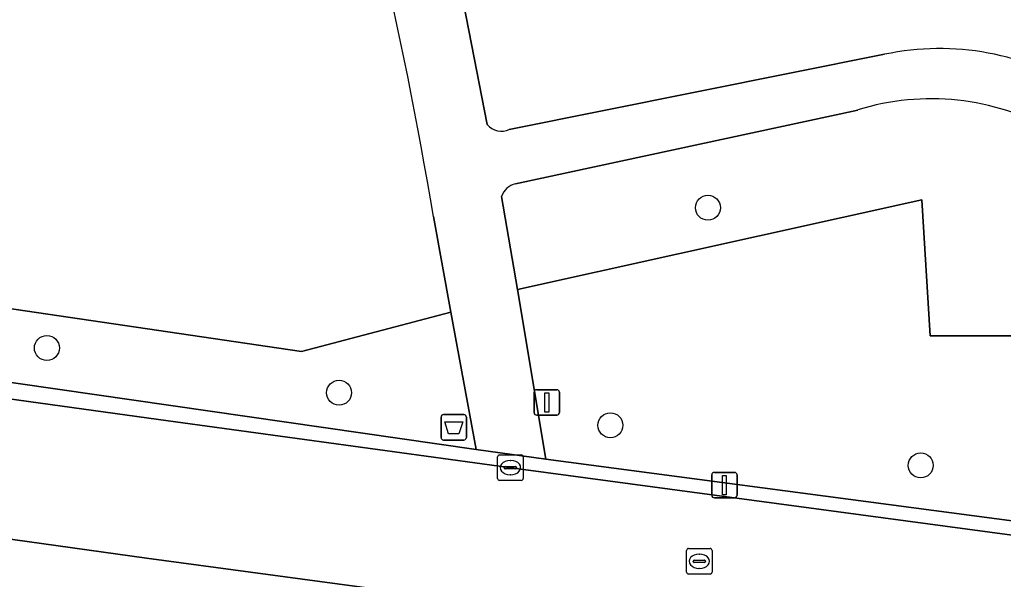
# Model space of a CAD drawing. Extents: x 161692 to 162379, y 380760 to 381678.
# Drawn here: x 162010.48 to 162049.01, y 380886.51 to 380908.44 of the extents above; entities that cross this region are included whole.
import ezdxf

# ---------------------------------------------------------------- set-up
doc = ezdxf.new("R2010")
doc.units = 0
for name, color, linetype in [('IMGEO_Afvalbak', 7, 'Continuous'), ('IMGEO_Boom', 7, 'Continuous'), ('IMGEO_Groenvoorziening', 7, 'Continuous'), ('IMGEO_Kolk', 7, 'Continuous'), ('IMGEO_Lichtmast', 7, 'Continuous'), ('IMGEO_Rijbaan_lokaal_open', 7, 'Continuous'), ('IMGEO_Rioolput', 7, 'Continuous'), ('IMGEO_Verkeersbordpaal', 7, 'Continuous'), ('IMGEO_Voetpad_gesloten', 7, 'Continuous'), ('IMGEO_Voetpad_open', 7, 'Continuous')]:
    doc.layers.add(name, color=color, linetype=linetype)

msp = doc.modelspace()

# ---------------------------------------------------------------- linework, layer by layer
at = {"layer": 'IMGEO_Afvalbak'}
for p, q in [((162026.991, 380892.064), (162026.991, 380892.864)), ((162026.991, 380892.864), (162026.991, 380892.064)), ((162027.091, 380892.964), (162027.881, 380892.964)), ((162027.881, 380892.964), (162027.091, 380892.964)), ((162027.981, 380892.864), (162027.981, 380892.064)), ((162027.981, 380892.064), (162027.981, 380892.864)), ((162027.881, 380891.964), (162027.091, 380891.964)), ((162027.091, 380891.964), (162027.881, 380891.964))]:
    msp.add_line(p, q, dxfattribs=at)
msp.add_lwpolyline([(162027.134, 380892.678), (162027.838, 380892.678), (162027.689, 380892.208), (162027.283, 380892.208), (162027.134, 380892.678)], dxfattribs=at)
for centre, start, end in [((162027.091, 380892.864), 90, 180), ((162027.091, 380892.864), 90, 180), ((162027.881, 380892.864), 0, 90), ((162027.881, 380892.864), 360, 90), ((162027.091, 380892.064), 180, 270), ((162027.091, 380892.064), 180, 270), ((162027.881, 380892.064), 270, 0), ((162027.881, 380892.064), 270, 0)]:
    msp.add_arc(centre, 0.1, start, end, dxfattribs=at)
at = {"layer": 'IMGEO_Boom'}
for centre in [(162037.445, 380901.07), (162011.551, 380895.573), (162022.995, 380893.82), (162033.624, 380892.546), (162045.778, 380890.973)]:
    msp.add_circle(centre, 0.489, dxfattribs=at)
at = {"layer": 'IMGEO_Groenvoorziening'}
for points in [[(161918.14, 380929.913), (161921.021, 380929.075), (161922.036, 380928.779), (161924.72, 380924.709), (161922.461, 380920.091), (161921.565, 380917.523), (161921.442, 380914.669), (161923.154, 380912.875), (161923.886, 380912.452), (161923.023, 380906.05), (161932.942, 380904.714), (161937.485, 380904.102), (161938.007, 380907.059), (161961.038, 380903.956), (161960.637, 380900.983), (161963.318, 380900.622), (161963.685, 380903.6), (161991.615, 380899.837), (162021.519, 380895.435), (162027.378, 380896.981), (162026.694, 380900.729)], [(162027.567, 380910.642), (162028.802, 380904.336)], [(162029.663, 380904.136), (162044.362, 380907.083)], [(162043.31, 380904.9), (162029.901, 380902.009)], [(162029.364, 380901.513), (162029.978, 380897.87), (162045.828, 380901.384)], [(162045.828, 380901.384), (162046.149, 380896.045), (162050.11, 380896.045), (162051.551, 380895.444), (162052.807, 380888.348), (162060.512, 380887.33), (162092.654, 380882.935), (162119.354, 380879.284), (162124.228, 380878.67), (162124.242, 380878.904), (162124.64, 380882.344), (162124.67, 380882.601)]]:
    msp.add_lwpolyline(points, dxfattribs=at)
for points in [[(162021.519, 380895.435), (161991.615, 380899.837), (161963.685, 380903.6), (161963.318, 380900.622), (162000, 380895.681), (162028.36, 380891.597), (162027.378, 380896.981)], [(162052.807, 380888.348), (162051.551, 380895.444), (162050.11, 380896.045), (162046.149, 380896.045), (162045.828, 380901.384), (162029.978, 380897.87), (162031.098, 380891.221), (162037.112, 380890.421)]]:
    msp.add_lwpolyline(points, close=True, dxfattribs=at)
for centre, radius, start, end in [((161850.32, 380871.091), 178.846, 9.53887, 16.67941), ((162046.517, 380896.949), 10.36, 56.8163, 102.0036), ((162046.19, 380895.713), 9.628, 60.265, 107.403), ((162029.353, 380904.756), 0.693, 217.2946, 296.551), ((162030.069, 380901.289), 0.74, 103.1192, 162.335)]:
    msp.add_arc(centre, radius, start, end, dxfattribs=at)
at = {"layer": 'IMGEO_Kolk'}
for p, q in [((162029.206, 380890.458), (162029.206, 380891.31)), ((162029.281, 380891.384), (162030.133, 380891.384)), ((162029.694, 380891.164), (162029.719, 380891.164)), ((162030.207, 380891.31), (162030.207, 380890.458)), ((162029.465, 380890.878), (162029.465, 380890.89)), ((162029.903, 380890.841), (162029.505, 380890.841)), ((162029.508, 380890.927), (162029.906, 380890.927)), ((162029.949, 380890.89), (162029.949, 380890.878)), ((162029.717, 380890.604), (162029.692, 380890.604)), ((162030.133, 380890.384), (162029.281, 380890.384))]:
    msp.add_line(p, q, dxfattribs=at)
for points in [[(162029.206, 380890.458), (162029.206, 380891.31)], [(162029.281, 380891.384), (162030.133, 380891.384)], [(162030.207, 380891.31), (162030.207, 380890.458)], [(162030.133, 380890.384), (162029.281, 380890.384)]]:
    msp.add_lwpolyline(points, dxfattribs=at)
for centre, radius, start, end in [((162029.283, 380891.308), 0.0765, 91.552, 178.448), ((162029.283, 380891.308), 0.0765, 91.552, 178.448), ((162030.131, 380891.308), 0.0765, 1.552, 88.448), ((162030.131, 380891.308), 0.0765, 1.552, 88.448), ((162029.505, 380890.887), 0.0403, 85.8775, 175.7526), ((162029.502, 380890.877), 0.0366, 178.938, 274.7102), ((162029.906, 380890.884), 0.043, 264.8664, 352.4533), ((162029.91, 380890.889), 0.0386, 1.7309, 96.639), ((162029.283, 380890.46), 0.0765, 181.552, 268.448), ((162029.283, 380890.46), 0.0765, 181.552, 268.448), ((162030.131, 380890.46), 0.0765, 271.552, 358.448), ((162030.131, 380890.46), 0.0765, 271.552, 358.448)]:
    msp.add_arc(centre, radius, start, end, dxfattribs=at)
for centre, major_axis, ratio, start_param, end_param in [((162029.693, 380890.884), (-0.387, 0.002), 0.722429, 4.712389, 7.853982), ((162029.718, 380890.884), (-0.39, 0.002), 0.717154, 1.570796, 4.712389)]:
    msp.add_ellipse(centre, major_axis=major_axis, ratio=ratio, start_param=start_param, end_param=end_param, dxfattribs=at)
at = {"layer": 'IMGEO_Lichtmast'}
for p, q in [((162037.594, 380889.799), (162037.594, 380890.599)), ((162037.594, 380890.599), (162037.594, 380889.799)), ((162037.694, 380890.699), (162038.484, 380890.699)), ((162038.484, 380890.699), (162037.694, 380890.699)), ((162038.584, 380890.599), (162038.584, 380889.799)), ((162038.584, 380889.799), (162038.584, 380890.599)), ((162038.484, 380889.699), (162037.694, 380889.699)), ((162037.694, 380889.699), (162038.484, 380889.699))]:
    msp.add_line(p, q, dxfattribs=at)
msp.add_lwpolyline([(162038.014, 380890.574), (162038.164, 380890.574), (162038.164, 380889.824), (162038.014, 380889.824), (162038.014, 380890.574)], dxfattribs=at)
for centre, start, end in [((162037.694, 380890.599), 90, 180), ((162037.694, 380890.599), 90, 180), ((162038.484, 380890.599), 0, 90), ((162038.484, 380890.599), 360, 90), ((162037.694, 380889.799), 180, 270), ((162037.694, 380889.799), 180, 270), ((162038.484, 380889.799), 270, 0), ((162038.484, 380889.799), 270, 0)]:
    msp.add_arc(centre, 0.1, start, end, dxfattribs=at)
at = {"layer": 'IMGEO_Rijbaan_lokaal_open'}
for points in [[(162030.224, 380890.812), (162015.929, 380892.766), (162007.423, 380893.947), (162000, 380894.945), (161985.053, 380896.954), (161959.395, 380900.457), (161942.172, 380902.766), (161924.816, 380905.114), (161917.572, 380906.053), (161914.984, 380906.421)], [(161926.795, 380899.251), (161936.308, 380898.026), (161944.061, 380896.924), (161956.808, 380895.209), (161965.406, 380894.138), (161979.071, 380892.215), (161985.853, 380891.358), (161999.742, 380889.435), (162000, 380889.402), (162006.746, 380888.546), (162015.459, 380887.335), (162028.357, 380885.604), (162029.317, 380885.51), (162045.248, 380883.311), (162045.673, 380883.228), (162048.989, 380882.779), (162066.177, 380880.475)], [(162058.39, 380887.022), (162030.224, 380890.812)]]:
    msp.add_lwpolyline(points, dxfattribs=at)
at = {"layer": 'IMGEO_Rioolput'}
for p, q in [((162036.682, 380887.714), (162037.534, 380887.714)), ((162036.607, 380886.788), (162036.607, 380887.64)), ((162037.095, 380887.494), (162037.12, 380887.494)), ((162037.608, 380887.64), (162037.608, 380886.788)), ((162036.866, 380887.208), (162036.866, 380887.22)), ((162037.304, 380887.171), (162036.906, 380887.171)), ((162036.909, 380887.257), (162037.307, 380887.257)), ((162037.118, 380886.934), (162037.093, 380886.934)), ((162037.35, 380887.22), (162037.35, 380887.208)), ((162037.534, 380886.714), (162036.682, 380886.714))]:
    msp.add_line(p, q, dxfattribs=at)
for points in [[(162036.682, 380887.714), (162037.534, 380887.714)], [(162036.607, 380886.788), (162036.607, 380887.64)], [(162037.608, 380887.64), (162037.608, 380886.788)], [(162037.534, 380886.714), (162036.682, 380886.714)]]:
    msp.add_lwpolyline(points, dxfattribs=at)
for centre, radius, start, end in [((162036.684, 380887.638), 0.0765, 91.552, 178.448), ((162036.684, 380887.638), 0.0765, 91.552, 178.448), ((162037.532, 380887.638), 0.0765, 1.552, 88.448), ((162037.532, 380887.638), 0.0765, 1.552, 88.448), ((162036.906, 380887.217), 0.0403, 85.8775, 175.7526), ((162036.903, 380887.207), 0.0366, 178.938, 274.7102), ((162037.307, 380887.214), 0.043, 264.8664, 352.4533), ((162037.311, 380887.219), 0.0386, 1.7309, 96.639), ((162036.684, 380886.79), 0.0765, 181.552, 268.448), ((162036.684, 380886.79), 0.0765, 181.552, 268.448), ((162037.532, 380886.79), 0.0765, 271.552, 358.448), ((162037.532, 380886.79), 0.0765, 271.552, 358.448)]:
    msp.add_arc(centre, radius, start, end, dxfattribs=at)
for centre, major_axis, ratio, start_param, end_param in [((162037.094, 380887.214), (-0.387, 0.002), 0.722429, 4.712389, 7.853982), ((162037.119, 380887.214), (-0.39, 0.002), 0.717154, 1.570796, 4.712389)]:
    msp.add_ellipse(centre, major_axis=major_axis, ratio=ratio, start_param=start_param, end_param=end_param, dxfattribs=at)
at = {"layer": 'IMGEO_Verkeersbordpaal'}
for p, q in [((162030.735, 380893.939), (162031.525, 380893.939)), ((162031.525, 380893.939), (162030.735, 380893.939)), ((162030.635, 380893.039), (162030.635, 380893.839)), ((162030.635, 380893.839), (162030.635, 380893.039)), ((162031.625, 380893.839), (162031.625, 380893.039)), ((162031.625, 380893.039), (162031.625, 380893.839)), ((162031.525, 380892.939), (162030.735, 380892.939)), ((162030.735, 380892.939), (162031.525, 380892.939))]:
    msp.add_line(p, q, dxfattribs=at)
msp.add_lwpolyline([(162031.055, 380893.814), (162031.205, 380893.814), (162031.205, 380893.064), (162031.055, 380893.064), (162031.055, 380893.814)], dxfattribs=at)
for centre, start, end in [((162030.735, 380893.839), 90, 180), ((162030.735, 380893.839), 90, 180), ((162031.525, 380893.839), 0, 90), ((162031.525, 380893.839), 360, 90), ((162030.735, 380893.039), 180, 270), ((162030.735, 380893.039), 180, 270), ((162031.525, 380893.039), 270, 0), ((162031.525, 380893.039), 270, 0)]:
    msp.add_arc(centre, 0.1, start, end, dxfattribs=at)
at = {"layer": 'IMGEO_Voetpad_gesloten'}
for points in [[(162028.802, 380904.336), (162027.567, 380910.642)], [(162044.362, 380907.083), (162029.663, 380904.136)], [(162029.901, 380902.009), (162043.31, 380904.9)], [(162026.694, 380900.729), (162027.378, 380896.981), (162028.36, 380891.597), (162031.098, 380891.221), (162029.978, 380897.87), (162029.364, 380901.513)]]:
    msp.add_lwpolyline(points, dxfattribs=at)
for centre, radius, start, end in [((161850.32, 380871.091), 178.846, 9.53887, 16.67941), ((162046.517, 380896.949), 10.36, 56.8163, 102.0036), ((162046.19, 380895.713), 9.628, 60.265, 107.403), ((162029.353, 380904.756), 0.693, 217.2946, 296.551), ((162030.069, 380901.289), 0.74, 103.1192, 162.335)]:
    msp.add_arc(centre, radius, start, end, dxfattribs=at)
at = {"layer": 'IMGEO_Voetpad_open'}
for points in [[(162052.807, 380888.348), (162037.112, 380890.421), (162031.098, 380891.221), (162028.36, 380891.597), (162000, 380895.681), (161963.318, 380900.622), (161960.637, 380900.983), (161937.485, 380904.102), (161932.942, 380904.714), (161923.023, 380906.05), (161915.174, 380907.107), (161914.984, 380906.421), (161917.572, 380906.053), (161924.816, 380905.114), (161942.172, 380902.766), (161959.395, 380900.457), (161985.053, 380896.954), (162000, 380894.945), (162007.423, 380893.947), (162015.929, 380892.766), (162030.224, 380890.812), (162058.39, 380887.022)], [(162015.459, 380887.335), (162006.746, 380888.546), (162005.712, 380885.959), (162028.955, 380882.817), (162029.273, 380882.776), (162033.026, 380882.29)], [(162028.357, 380885.604), (162015.459, 380887.335)]]:
    msp.add_lwpolyline(points, dxfattribs=at)

doc.saveas('drawing.dxf')
